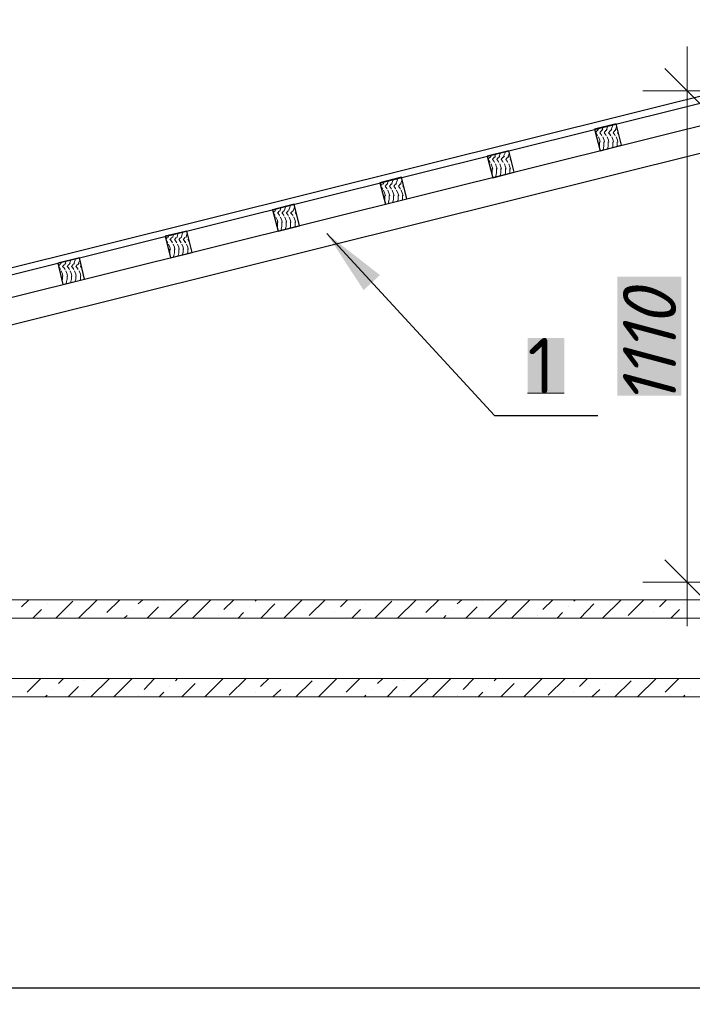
# Model space of a CAD drawing. Header units: millimetres. Extents: x 363306 to 7757304, y 1022887 to 1207196.
# Tile 701 of 1056: x 2401969 to 2405007, y 1079074 to 1083523. Entities that reach past the tile are written whole.
import ezdxf

# ---------------------------------------------------------------- set-up
doc = ezdxf.new("R2010")
doc.units = ezdxf.units.MM
for name, color, linetype in [('0 @ 100', 7, 'Continuous'), ('PDF12_0', 7, 'Continuous'), ('PDF12_kcd_tx', 7, 'Continuous'), ('PDF12_Text', 7, 'Continuous')]:
    doc.layers.add(name, color=color, linetype=linetype)
doc.layers.add('PDF12_.', color=7, linetype='Continuous', true_color=0xcc6827)
doc.layers.add('PDF12_A3 pdf uchun', color=7, linetype='Continuous', true_color=0x636466)
doc.styles.add('PDF ISOCPEUR', font='isocpeur.TTF')
doc.styles.add('PDF ISOCPEUR Italic', font='isocpeui.ttf')
doc.styles.add('ViTEXT', font='isocpeur.TTF')
doc.styles.add('ГОСТ 2.304', font='isocpeui.ttf')

msp = doc.modelspace()

# ---------------------------------------------------------------- linework, layer by layer
at = {"layer": 'PDF12_.', "lineweight": 9}
for points in [[(2404570.893, 1083013.903), (2404577.05, 1083021.6)], [(2404570.893, 1083010.824), (2404577.05, 1083003.127)], [(2404578.59, 1083021.6), (2404583.208, 1083027.757)], [(2404580.129, 1083026.218), (2404581.669, 1083032.376)], [(2404597.063, 1083003.127), (2404589.366, 1083012.363), (2404597.063, 1083021.6)], [(2404598.602, 1083021.6), (2404603.221, 1083027.757)], [(2404600.142, 1083026.218), (2404604.76, 1083036.994)], [(2404617.075, 1083003.127), (2404609.378, 1083012.363), (2404617.075, 1083021.6)], [(2404618.615, 1083021.6), (2404623.233, 1083027.757)], [(2404620.154, 1083026.218), (2404626.312, 1083041.612)], [(2404626.312, 1083043.152), (2404626.312, 1083043.152)], [(2404637.088, 1083003.127), (2404629.391, 1083012.363), (2404637.088, 1083021.6)], [(2404638.627, 1083021.6), (2404643.245, 1083027.757)], [(2404640.167, 1083026.218), (2404646.324, 1083041.612)], [(2404646.324, 1083043.152), (2404646.324, 1083047.77)], [(2404657.1, 1083003.127), (2404649.403, 1083012.363), (2404657.1, 1083021.6)], [(2404658.64, 1083021.6), (2404663.258, 1083027.757)], [(2404660.179, 1083026.218), (2404666.337, 1083041.612)], [(2404666.337, 1083043.152), (2404666.337, 1083043.152)], [(2404675.573, 1083004.666), (2404669.416, 1083012.363), (2404672.494, 1083016.981)], [(2404575.511, 1083004.666), (2404578.59, 1082998.508)], [(2404583.208, 1082993.89), (2404589.366, 1082978.496), (2404590.905, 1082969.259)], [(2404586.287, 1082947.708), (2404587.826, 1082952.326), (2404587.826, 1082970.799)], [(2404595.523, 1083004.666), (2404598.602, 1082998.508)], [(2404603.221, 1082993.89), (2404609.378, 1082978.496), (2404610.918, 1082969.259)], [(2404606.299, 1082943.089), (2404607.839, 1082952.326), (2404607.839, 1082970.799)], [(2404615.536, 1083004.666), (2404618.615, 1082998.508)], [(2404623.233, 1082993.89), (2404629.391, 1082978.496), (2404630.93, 1082969.259)], [(2404626.312, 1082943.089), (2404627.851, 1082952.326), (2404627.851, 1082970.799)], [(2404635.548, 1083004.666), (2404638.627, 1082998.508)], [(2404643.245, 1082993.89), (2404649.403, 1082978.496), (2404650.943, 1082969.259)], [(2404646.324, 1082944.629), (2404647.864, 1082952.326), (2404647.864, 1082970.799)], [(2404655.561, 1083004.666), (2404658.64, 1082998.508)], [(2404663.258, 1082993.89), (2404669.416, 1082978.496), (2404670.955, 1082969.259)], [(2404667.876, 1082949.247), (2404667.876, 1082952.326), (2404667.876, 1082970.799)], [(2404675.573, 1083004.666), (2404675.573, 1083004.666)], [(2404135.237, 1082906.143), (2404141.395, 1082921.537)], [(2404141.395, 1082921.537), (2404141.395, 1082921.537)], [(2404155.25, 1082906.143), (2404161.407, 1082921.537), (2404161.407, 1082926.156)], [(2404175.262, 1082906.143), (2404181.42, 1082921.537)], [(2404181.42, 1082921.537), (2404181.42, 1082921.537)], [(2404603.221, 1082933.853), (2404606.299, 1082941.55)], [(2404624.772, 1082940.011), (2404626.312, 1082941.55)], [(2404085.976, 1082892.289), (2404092.134, 1082901.525)], [(2404085.976, 1082889.21), (2404092.134, 1082881.513)], [(2404090.594, 1082883.052), (2404093.673, 1082878.434)], [(2404093.673, 1082899.986), (2404098.291, 1082906.143)], [(2404095.212, 1082906.143), (2404096.752, 1082910.762)], [(2404112.146, 1082881.513), (2404104.449, 1082890.749), (2404112.146, 1082901.525)], [(2404110.607, 1082883.052), (2404113.685, 1082878.434)], [(2404113.685, 1082899.986), (2404118.304, 1082906.143)], [(2404115.225, 1082906.143), (2404119.843, 1082916.919)], [(2404132.158, 1082881.513), (2404124.461, 1082890.749), (2404132.158, 1082901.525)], [(2404130.619, 1082883.052), (2404133.698, 1082878.434)], [(2404133.698, 1082899.986), (2404138.316, 1082906.143)], [(2404152.171, 1082881.513), (2404144.474, 1082890.749), (2404152.171, 1082901.525)], [(2404150.631, 1082883.052), (2404153.71, 1082878.434)], [(2404153.71, 1082899.986), (2404158.329, 1082906.143)], [(2404172.183, 1082881.513), (2404164.486, 1082890.749), (2404172.183, 1082901.525)], [(2404170.644, 1082883.052), (2404173.723, 1082878.434)], [(2404173.723, 1082899.986), (2404178.341, 1082906.143)], [(2404190.656, 1082884.591), (2404184.499, 1082890.749), (2404187.577, 1082895.367)], [(2404190.656, 1082883.052), (2404190.656, 1082883.052)], [(2404098.291, 1082872.276), (2404102.909, 1082856.882)], [(2404101.37, 1082826.094), (2404102.909, 1082832.251), (2404102.909, 1082850.724)], [(2404102.909, 1082858.421), (2404105.988, 1082847.645)], [(2404118.304, 1082872.276), (2404122.922, 1082856.882)], [(2404118.304, 1082812.239), (2404121.382, 1082821.475), (2404122.922, 1082832.251), (2404122.922, 1082850.724)], [(2404122.922, 1082858.421), (2404126.001, 1082847.645)], [(2404138.316, 1082872.276), (2404142.934, 1082856.882)], [(2404139.855, 1082818.396), (2404141.395, 1082821.475), (2404142.934, 1082832.251), (2404142.934, 1082850.724)], [(2404142.934, 1082858.421), (2404146.013, 1082847.645)], [(2404158.329, 1082872.276), (2404162.947, 1082856.882)], [(2404161.407, 1082823.015), (2404162.947, 1082832.251), (2404162.947, 1082850.724)], [(2404162.947, 1082858.421), (2404166.026, 1082847.645)], [(2404178.341, 1082872.276), (2404182.959, 1082856.882)], [(2404182.959, 1082858.421), (2404186.038, 1082847.645)], [(2404182.959, 1082829.172), (2404182.959, 1082832.251), (2404182.959, 1082850.724)], [(2403610.295, 1082784.529), (2403611.835, 1082789.147)], [(2403630.308, 1082784.529), (2403634.926, 1082795.305)], [(2403650.32, 1082784.529), (2403656.478, 1082799.923), (2403654.939, 1082799.923)], [(2403670.333, 1082784.529), (2403676.49, 1082799.923)], [(2403674.951, 1082799.923), (2403676.49, 1082806.081)], [(2403690.345, 1082784.529), (2403696.503, 1082799.923)], [(2403694.963, 1082799.923), (2403696.503, 1082801.463)], [(2403599.519, 1082772.214), (2403607.217, 1082779.911)], [(2403601.059, 1082769.135), (2403607.217, 1082759.899)], [(2403605.677, 1082762.977), (2403608.756, 1082756.82)], [(2403608.756, 1082779.911), (2403613.374, 1082784.529)], [(2403611.835, 1082752.201), (2403617.993, 1082736.807), (2403621.071, 1082727.571)], [(2403627.229, 1082759.899), (2403619.532, 1082770.674), (2403627.229, 1082779.911)], [(2403625.69, 1082762.977), (2403628.768, 1082756.82)], [(2403628.768, 1082779.911), (2403631.847, 1082784.529)], [(2403631.847, 1082752.201), (2403638.005, 1082736.807), (2403641.084, 1082727.571)], [(2403647.241, 1082759.899), (2403639.544, 1082770.674), (2403647.241, 1082779.911)], [(2403645.702, 1082762.977), (2403648.781, 1082756.82)], [(2403648.781, 1082779.911), (2403651.86, 1082784.529)], [(2403651.86, 1082752.201), (2403658.017, 1082736.807), (2403661.096, 1082727.571)], [(2403667.254, 1082759.899), (2403659.557, 1082770.674), (2403667.254, 1082779.911)], [(2403665.714, 1082762.977), (2403668.793, 1082756.82)], [(2403668.793, 1082779.911), (2403671.872, 1082784.529)], [(2403671.872, 1082752.201), (2403678.03, 1082736.807), (2403681.109, 1082727.571)], [(2403687.266, 1082759.899), (2403679.569, 1082770.674), (2403687.266, 1082779.911)], [(2403685.727, 1082762.977), (2403688.806, 1082756.82)], [(2403688.806, 1082779.911), (2403691.885, 1082784.529)], [(2403691.885, 1082752.201), (2403698.042, 1082736.807), (2403701.121, 1082727.571)], [(2403705.739, 1082762.977), (2403699.582, 1082770.674), (2403702.661, 1082775.293)], [(2403705.739, 1082762.977), (2403705.739, 1082762.977)], [(2403616.453, 1082706.019), (2403617.993, 1082710.637), (2403617.993, 1082729.11)], [(2403633.387, 1082692.164), (2403636.466, 1082699.861)], [(2403634.926, 1082699.861), (2403638.005, 1082710.637), (2403638.005, 1082729.11)], [(2403654.939, 1082699.861), (2403658.017, 1082710.637), (2403658.017, 1082729.11)], [(2403654.939, 1082696.782), (2403656.478, 1082699.861)], [(2403676.49, 1082702.94), (2403678.03, 1082710.637), (2403678.03, 1082729.11)], [(2403696.503, 1082707.558), (2403698.042, 1082710.637), (2403698.042, 1082729.11)], [(2403114.603, 1082650.6), (2403122.3, 1082659.836)], [(2403123.839, 1082658.297), (2403126.918, 1082664.455)], [(2403125.378, 1082664.455), (2403126.918, 1082669.073)], [(2403133.076, 1082649.06), (2403142.312, 1082659.836)], [(2403143.852, 1082658.297), (2403146.93, 1082664.455)], [(2403145.391, 1082664.455), (2403148.47, 1082673.691)], [(2403153.088, 1082649.06), (2403162.325, 1082659.836)], [(2403163.864, 1082658.297), (2403166.943, 1082664.455)], [(2403165.403, 1082664.455), (2403171.561, 1082678.309)], [(2403170.022, 1082679.849), (2403170.022, 1082679.849)], [(2403173.1, 1082649.06), (2403182.337, 1082659.836)], [(2403183.876, 1082658.297), (2403186.955, 1082664.455)], [(2403185.416, 1082664.455), (2403191.574, 1082678.309)], [(2403190.034, 1082679.849), (2403191.574, 1082684.467)], [(2403193.113, 1082649.06), (2403202.349, 1082659.836)], [(2403203.889, 1082658.297), (2403206.968, 1082664.455)], [(2403205.428, 1082664.455), (2403211.586, 1082678.309)], [(2403210.047, 1082679.849), (2403210.047, 1082679.849)], [(2403213.125, 1082649.06), (2403217.744, 1082653.679)], [(2403116.142, 1082647.521), (2403122.3, 1082639.824)], [(2403120.76, 1082641.363), (2403123.839, 1082635.206)], [(2403126.918, 1082630.587), (2403133.076, 1082615.193)], [(2403133.076, 1082616.733), (2403134.615, 1082605.957)], [(2403133.076, 1082590.562), (2403133.076, 1082609.035)], [(2403134.615, 1082649.06), (2403142.312, 1082639.824)], [(2403140.773, 1082641.363), (2403143.852, 1082635.206)], [(2403146.93, 1082630.587), (2403153.088, 1082615.193)], [(2403153.088, 1082616.733), (2403154.627, 1082605.957)], [(2403153.088, 1082590.562), (2403153.088, 1082609.035)], [(2403154.627, 1082649.06), (2403162.325, 1082639.824)], [(2403160.785, 1082641.363), (2403163.864, 1082635.206)], [(2403166.943, 1082630.587), (2403173.1, 1082615.193)], [(2403173.1, 1082616.733), (2403174.64, 1082605.957)], [(2403173.1, 1082590.562), (2403173.1, 1082609.035)], [(2403174.64, 1082649.06), (2403182.337, 1082639.824)], [(2403180.798, 1082641.363), (2403183.876, 1082635.206)], [(2403186.955, 1082630.587), (2403193.113, 1082615.193)], [(2403193.113, 1082616.733), (2403194.652, 1082605.957)], [(2403193.113, 1082590.562), (2403193.113, 1082609.035)], [(2403194.652, 1082649.06), (2403202.349, 1082639.824)], [(2403200.81, 1082641.363), (2403203.889, 1082635.206)], [(2403206.968, 1082630.587), (2403213.125, 1082615.193)], [(2403213.125, 1082616.733), (2403214.665, 1082605.957)], [(2403213.125, 1082590.562), (2403213.125, 1082609.035)], [(2403214.665, 1082649.06), (2403220.822, 1082641.363)], [(2403220.822, 1082641.363), (2403220.822, 1082641.363)], [(2402700.499, 1082542.84), (2402705.117, 1082558.235), (2402706.657, 1082564.392)], [(2403131.536, 1082584.405), (2403133.076, 1082589.023)], [(2403148.47, 1082570.55), (2403151.549, 1082578.247)], [(2403150.009, 1082579.787), (2403153.088, 1082589.023)], [(2403170.022, 1082579.787), (2403173.1, 1082589.023)], [(2403170.022, 1082576.708), (2403171.561, 1082578.247)], [(2403191.574, 1082581.326), (2403193.113, 1082589.023)], [(2403211.586, 1082587.484), (2403213.125, 1082589.023)], [(2402629.686, 1082530.525), (2402635.843, 1082538.222)], [(2402631.225, 1082525.907), (2402637.383, 1082518.21)], [(2402634.304, 1082521.289), (2402638.922, 1082515.131)], [(2402638.922, 1082536.683), (2402642.001, 1082542.84)], [(2402640.462, 1082542.84), (2402642.001, 1082547.459)], [(2402648.159, 1082528.986), (2402655.856, 1082538.222)], [(2402649.698, 1082528.986), (2402657.395, 1082518.21)], [(2402654.316, 1082521.289), (2402658.935, 1082515.131)], [(2402658.935, 1082536.683), (2402662.013, 1082542.84)], [(2402660.474, 1082542.84), (2402663.553, 1082553.616)], [(2402668.171, 1082528.986), (2402675.868, 1082538.222)], [(2402669.711, 1082528.986), (2402677.408, 1082518.21)], [(2402674.329, 1082521.289), (2402678.947, 1082515.131)], [(2402678.947, 1082536.683), (2402682.026, 1082542.84)], [(2402680.486, 1082542.84), (2402685.105, 1082558.235)], [(2402685.105, 1082558.235), (2402685.105, 1082558.235)], [(2402688.184, 1082528.986), (2402695.881, 1082538.222)], [(2402689.723, 1082528.986), (2402697.42, 1082518.21)], [(2402694.341, 1082521.289), (2402698.959, 1082515.131)], [(2402698.959, 1082536.683), (2402702.038, 1082542.84)], [(2402708.196, 1082528.986), (2402715.893, 1082538.222)], [(2402709.735, 1082528.986), (2402717.433, 1082518.21)], [(2402714.354, 1082521.289), (2402718.972, 1082515.131)], [(2402718.972, 1082536.683), (2402722.051, 1082542.84)], [(2402720.511, 1082542.84), (2402725.13, 1082558.235), (2402725.13, 1082559.774)], [(2402728.208, 1082528.986), (2402732.827, 1082532.065)], [(2402729.748, 1082528.986), (2402734.366, 1082521.289), (2402735.906, 1082519.749)], [(2402642.001, 1082508.973), (2402648.159, 1082495.118), (2402649.698, 1082484.343)], [(2402646.619, 1082462.791), (2402648.159, 1082468.948), (2402648.159, 1082487.421)], [(2402662.013, 1082508.973), (2402668.171, 1082495.118), (2402669.711, 1082484.343)], [(2402662.013, 1082450.475), (2402665.092, 1082458.172), (2402668.171, 1082468.948), (2402668.171, 1082487.421)], [(2402682.026, 1082508.973), (2402688.184, 1082495.118), (2402689.723, 1082484.343)], [(2402685.105, 1082455.094), (2402685.105, 1082458.172), (2402688.184, 1082468.948), (2402688.184, 1082487.421)], [(2402702.038, 1082508.973), (2402708.196, 1082495.118), (2402709.735, 1082484.343)], [(2402708.196, 1082468.948), (2402708.196, 1082487.421)], [(2402722.051, 1082508.973), (2402728.208, 1082495.118), (2402729.748, 1082484.343)], [(2402728.208, 1082468.948), (2402728.208, 1082487.421)], [(2402174.018, 1082421.226), (2402178.636, 1082432.002)], [(2402194.03, 1082421.226), (2402200.188, 1082436.621)], [(2402200.188, 1082438.16), (2402200.188, 1082438.16)], [(2402214.043, 1082421.226), (2402220.2, 1082436.621)], [(2402220.2, 1082438.16), (2402221.74, 1082442.778)], [(2402234.055, 1082421.226), (2402240.213, 1082436.621)], [(2402240.213, 1082438.16), (2402240.213, 1082438.16)], [(2402705.117, 1082461.251), (2402706.657, 1082468.948)], [(2402726.669, 1082465.87), (2402726.669, 1082468.948)], [(2402144.769, 1082408.911), (2402150.926, 1082416.608)], [(2402144.769, 1082405.832), (2402152.466, 1082398.135)], [(2402149.387, 1082399.675), (2402154.005, 1082393.517)], [(2402154.005, 1082421.226), (2402157.084, 1082427.384)], [(2402154.005, 1082416.608), (2402157.084, 1082422.766)], [(2402157.084, 1082388.899), (2402163.242, 1082373.504), (2402164.781, 1082364.268)], [(2402172.478, 1082398.135), (2402163.242, 1082407.372), (2402170.939, 1082416.608)], [(2402169.399, 1082399.675), (2402174.018, 1082393.517)], [(2402174.018, 1082416.608), (2402177.097, 1082422.766)], [(2402177.097, 1082388.899), (2402183.254, 1082373.504), (2402184.794, 1082364.268)], [(2402192.491, 1082398.135), (2402183.254, 1082407.372), (2402190.951, 1082416.608)], [(2402189.412, 1082399.675), (2402194.03, 1082393.517)], [(2402194.03, 1082416.608), (2402197.109, 1082422.766)], [(2402197.109, 1082388.899), (2402203.267, 1082373.504), (2402204.806, 1082364.268)], [(2402212.503, 1082398.135), (2402203.267, 1082407.372), (2402210.964, 1082416.608)], [(2402209.424, 1082399.675), (2402214.043, 1082393.517)], [(2402214.043, 1082416.608), (2402217.121, 1082422.766)], [(2402217.121, 1082388.899), (2402223.279, 1082373.504), (2402224.818, 1082364.268)], [(2402232.516, 1082398.135), (2402223.279, 1082407.372), (2402230.976, 1082416.608)], [(2402229.437, 1082399.675), (2402234.055, 1082393.517)], [(2402234.055, 1082416.608), (2402237.134, 1082422.766)], [(2402237.134, 1082388.899), (2402243.292, 1082373.504), (2402244.831, 1082364.268)], [(2402249.449, 1082399.675), (2402243.292, 1082407.372), (2402246.37, 1082411.99)], [(2402249.449, 1082399.675), (2402249.449, 1082399.675)], [(2402161.702, 1082342.716), (2402161.702, 1082347.334)], [(2402163.242, 1082348.874), (2402163.242, 1082365.807)], [(2402180.175, 1082338.098), (2402181.715, 1082347.334)], [(2402183.254, 1082348.874), (2402183.254, 1082365.807)], [(2402200.188, 1082338.098), (2402201.727, 1082347.334)], [(2402203.267, 1082348.874), (2402203.267, 1082365.807)], [(2402220.2, 1082339.637), (2402221.74, 1082347.334)], [(2402223.279, 1082348.874), (2402223.279, 1082365.807)], [(2402241.752, 1082345.795), (2402241.752, 1082347.334)], [(2402243.292, 1082348.874), (2402243.292, 1082365.807)], [(2402177.097, 1082328.861), (2402180.175, 1082336.558)], [(2402200.188, 1082335.019), (2402200.188, 1082336.558)]]:
    msp.add_lwpolyline(points, dxfattribs=at)
at = {"layer": 'PDF12_0', "lineweight": 0}
for points in [[(2405083.519, 1083101.649), (2404883.395, 1083301.774)], [(2404883.395, 1081081.932), (2405083.519, 1080881.808)], [(2401976.972, 1080869.492), (2402010.839, 1080901.82)], [(2402093.968, 1080883.347), (2402093.968, 1080883.347)], [(2402132.453, 1080818.691), (2402209.424, 1080895.662)], [(2402235.594, 1080818.691), (2402318.723, 1080901.82)], [(2402363.366, 1080844.862), (2402421.864, 1080901.82)], [(2402504.993, 1080883.347), (2402525.005, 1080901.82)], [(2402620.449, 1080895.662), (2402620.449, 1080895.662)], [(2402646.619, 1080818.691), (2402731.287, 1080901.82)], [(2402749.76, 1080818.691), (2402832.889, 1080901.82)], [(2402891.387, 1080857.177), (2402936.03, 1080901.82)], [(2403033.013, 1080895.662), (2403039.171, 1080901.82)], [(2403059.183, 1080818.691), (2403122.3, 1080883.347)], [(2403162.325, 1080818.691), (2403245.453, 1080901.82)], [(2403276.242, 1080831.007), (2403348.594, 1080901.82)], [(2403417.868, 1080869.492), (2403450.196, 1080901.82)], [(2403533.324, 1080883.347), (2403533.324, 1080883.347)], [(2403573.349, 1080818.691), (2403650.32, 1080895.662)], [(2403676.49, 1080818.691), (2403759.619, 1080901.82)], [(2403804.262, 1080844.862), (2403862.76, 1080901.82)], [(2403945.889, 1080883.347), (2403965.901, 1080901.82)], [(2404061.345, 1080895.662), (2404061.345, 1080895.662)], [(2404087.515, 1080818.691), (2404170.644, 1080901.82)], [(2404190.656, 1080818.691), (2404273.785, 1080901.82)], [(2404332.283, 1080857.177), (2404376.926, 1080901.82)], [(2404472.37, 1080895.662), (2404480.067, 1080901.82)], [(2404500.079, 1080818.691), (2404563.196, 1080883.347)], [(2404601.681, 1080818.691), (2404686.349, 1080901.82)], [(2404717.138, 1080831.007), (2404787.951, 1080901.82)], [(2404858.764, 1080869.492), (2404891.092, 1080901.82)], [(2404974.22, 1080883.347), (2404974.22, 1080883.347)], [(2402029.312, 1080818.691), (2402067.798, 1080857.177)], [(2402441.877, 1080818.691), (2402454.192, 1080831.007)], [(2402478.823, 1080857.177), (2402478.823, 1080857.177)], [(2402545.018, 1080818.691), (2402595.818, 1080869.492)], [(2402865.217, 1080831.007), (2402865.217, 1080831.007)], [(2402956.042, 1080818.691), (2402980.673, 1080844.862)], [(2403006.843, 1080869.492), (2403006.843, 1080869.492)], [(2403393.237, 1080844.862), (2403393.237, 1080844.862)], [(2403470.208, 1080818.691), (2403508.694, 1080857.177)], [(2403882.773, 1080818.691), (2403893.548, 1080831.007)], [(2403919.719, 1080857.177), (2403919.719, 1080857.177)], [(2403984.374, 1080818.691), (2404035.175, 1080869.492)], [(2404306.113, 1080831.007), (2404306.113, 1080831.007)], [(2404396.938, 1080818.691), (2404421.569, 1080844.862)], [(2404447.739, 1080869.492), (2404447.739, 1080869.492)], [(2404832.594, 1080844.862), (2404832.594, 1080844.862)], [(2404911.104, 1080818.691), (2404949.59, 1080857.177)], [(2400670.006, 1080697.077), (2400680.781, 1080707.853), (2400791.62, 1080818.691), (2413140.837, 1080818.691)], [(2400791.62, 1080546.214), (2413140.837, 1080546.214)], [(2402003.142, 1080484.638), (2402064.719, 1080546.214)], [(2402144.769, 1080523.123), (2402167.86, 1080546.214)], [(2402260.225, 1080535.438), (2402260.225, 1080535.438)], [(2402291.014, 1080463.086), (2402374.142, 1080546.214)], [(2402394.155, 1080463.086), (2402477.283, 1080546.214)], [(2402531.163, 1080496.953), (2402578.885, 1080546.214)], [(2402672.789, 1080535.438), (2402682.026, 1080546.214)], [(2402702.038, 1080463.086), (2402762.076, 1080523.123)], [(2402805.179, 1080463.086), (2402888.308, 1080546.214)], [(2402916.018, 1080470.783), (2402991.449, 1080546.214)], [(2403057.644, 1080509.268), (2403094.59, 1080546.214)], [(2403174.64, 1080523.123), (2403174.64, 1080523.123)], [(2403216.204, 1080463.086), (2403290.096, 1080535.438)], [(2403319.345, 1080463.086), (2403402.474, 1080546.214)], [(2403444.038, 1080484.638), (2403505.615, 1080546.214)], [(2403585.665, 1080523.123), (2403608.756, 1080546.214)], [(2403701.121, 1080535.438), (2403701.121, 1080535.438)], [(2403730.37, 1080463.086), (2403815.038, 1080546.214)], [(2403833.511, 1080463.086), (2403916.64, 1080546.214)], [(2403972.059, 1080496.953), (2404019.781, 1080546.214)], [(2404112.146, 1080535.438), (2404122.922, 1080546.214)], [(2404142.934, 1080463.086), (2404202.972, 1080523.123)], [(2404246.075, 1080463.086), (2404329.204, 1080546.214)], [(2404356.914, 1080470.783), (2404432.345, 1080546.214)], [(2404498.54, 1080509.268), (2404533.947, 1080546.214)], [(2404613.996, 1080523.123), (2404613.996, 1080523.123)], [(2404657.1, 1080463.086), (2404730.992, 1080535.438)], [(2404760.241, 1080463.086), (2404843.37, 1080546.214)], [(2404884.934, 1080484.638), (2404946.511, 1080546.214)], [(2402118.599, 1080496.953), (2402118.599, 1080496.953)], [(2402187.872, 1080463.086), (2402235.594, 1080509.268)], [(2402598.897, 1080463.086), (2402620.449, 1080484.638)], [(2402646.619, 1080509.268), (2402646.619, 1080509.268)], [(2403033.013, 1080484.638), (2403033.013, 1080484.638)], [(2403113.063, 1080463.086), (2403148.47, 1080496.953)], [(2403559.495, 1080496.953), (2403559.495, 1080496.953)], [(2403628.768, 1080463.086), (2403674.951, 1080509.268)], [(2404039.793, 1080463.086), (2404061.345, 1080484.638)], [(2404087.515, 1080509.268), (2404087.515, 1080509.268)], [(2404472.37, 1080484.638), (2404472.37, 1080484.638)], [(2404553.959, 1080463.086), (2404589.366, 1080496.953)], [(2405000.391, 1080496.953), (2405000.391, 1080496.953)], [(2402084.731, 1080463.086), (2402093.968, 1080470.783)], [(2402504.993, 1080470.783), (2402504.993, 1080470.783)], [(2403525.627, 1080463.086), (2403533.324, 1080470.783)], [(2403945.889, 1080470.783), (2403945.889, 1080470.783)], [(2404966.523, 1080463.086), (2404974.22, 1080470.783)]]:
    msp.add_lwpolyline(points, dxfattribs=at)
at = {"layer": 'PDF12_0', "lineweight": 25}
for points in [[(2403356.291, 1082556.695), (2404113.685, 1081734.646), (2404580.129, 1081734.646)], [(2400091.184, 1079148.422), (2400240.508, 1079148.422), (2416116.534, 1079148.422), (2416178.111, 1079397.808), (2416302.803, 1078899.036), (2416365.92, 1079148.422), (2432240.406, 1079148.422), (2432391.269, 1079148.422)]]:
    msp.add_lwpolyline(points, dxfattribs=at)
at = {"layer": 'PDF12_0', "color": 7, "lineweight": 0, "true_color": 0xffffff}
msp.add_lwpolyline([(2404263.009, 1081834.708), (2404429.266, 1081834.708)], dxfattribs=at)
at = {"layer": 'PDF12_0', "lineweight": 0}
msp.add_lwpolyline([(2431690.834, 1080901.82), (2400791.62, 1080901.82), (2400791.62, 1080463.086), (2431690.834, 1080463.086)], close=True, dxfattribs=at)
at = {"layer": 'PDF12_0', "transparency": 33554559}
msp.add_solid([(2403356.291, 1082556.695), (2403596.441, 1082368.886), (2403522.549, 1082301.152)], dxfattribs=at)
at = {"layer": 'PDF12_0', "color": 7, "true_color": 0xffffff, "transparency": 33554559}
for points in [[(2404263.009, 1082084.094), (2404429.266, 1082084.094), (2404263.009, 1081834.708)], [(2404429.266, 1082084.094), (2404263.009, 1081834.708), (2404429.266, 1081834.708)]]:
    msp.add_solid(points, dxfattribs=at)
at = {"layer": 'PDF12_A3 pdf uchun', "color": 244, "lineweight": 30, "true_color": 0x991a1e}
msp.add_lwpolyline([(2416241.227, 1085969.587), (2398979.724, 1081665.372), (2398979.724, 1081634.583), (2416241.227, 1085938.798), (2433502.73, 1081634.583), (2433502.73, 1081665.372)], close=True, dxfattribs=at)
at = {"layer": 'PDF12_A3 pdf uchun', "color": 177, "lineweight": 30, "true_color": 0x283188}
msp.add_lwpolyline([(2399033.603, 1081422.144), (2416241.227, 1085712.504), (2416241.227, 1085835.657), (2399004.354, 1081537.6)], dxfattribs=at)
at = {"layer": 'PDF12_A3 pdf uchun', "color": 32, "lineweight": 30, "true_color": 0xcc6827}
for points in [[(2404566.274, 1083027.757), (2404590.905, 1082930.774), (2404687.889, 1082955.405), (2404663.258, 1083052.388)], [(2404081.358, 1082906.143), (2404105.988, 1082809.16), (2404202.972, 1082833.791), (2404178.341, 1082930.774)], [(2403596.441, 1082786.069), (2403621.071, 1082689.085), (2403718.055, 1082713.716), (2403693.424, 1082810.699)], [(2403111.524, 1082664.455), (2403136.154, 1082567.471), (2403233.138, 1082592.102), (2403208.507, 1082689.085)], [(2402626.607, 1082544.38), (2402649.698, 1082447.396), (2402748.221, 1082470.488), (2402723.59, 1082567.471)], [(2402141.69, 1082422.766), (2402164.781, 1082325.782), (2402261.765, 1082350.413), (2402238.673, 1082447.396)]]:
    msp.add_lwpolyline(points, close=True, dxfattribs=at)
at = {"layer": 'PDF12_kcd_tx', "lineweight": 0}
for points in [[(2404983.457, 1083401.836), (2404983.457, 1080783.285)], [(2406041.038, 1083201.712), (2404783.333, 1083201.712)], [(2406041.038, 1080981.87), (2404783.333, 1080981.87)]]:
    msp.add_lwpolyline(points, dxfattribs=at)
at = {"layer": 'PDF12_kcd_tx', "color": 7, "true_color": 0xffffff, "transparency": 33554559}
for points in [[(2404669.416, 1081823.932), (2404957.287, 1081823.932), (2404669.416, 1082361.189)], [(2404957.287, 1081823.932), (2404669.416, 1082361.189), (2404957.287, 1082361.189)]]:
    msp.add_solid(points, dxfattribs=at)

# ---------------------------------------------------------------- texts
at = {"color": 7, "linetype": 'Continuous', "lineweight": -3, "insert": (2337050.522, 1083049.577, 0), "char_height": 250, "width": 12330.66749, "attachment_point": 1, "style": 'ViTEXT'}
msp.add_mtext('{\\fISOCPEUR|b1|i1|c204|p34;\\C256;\\c0;       \\A1;\\H1.17391x;Состав кровли.\\A0;\\P\\pi-511.11,l511.11,t255.555;\\fISOCPEUR|b0|i1|c204|p34;\\H0.92593x;1.^I Металлические профилированные листы с полимерными покрытиями с обеих сторон по деревянным конструкциям (РСТУз 24045-94) Н35-1000-0,50 мм.\\fISOCPEUR|b1|i1|c204|p34;\\P\\pi0,l0,tz;\\fISOCPEUR|b0|i1|c204|p34;2. Цемента песчаное стяжка, толщиной 50мм, (приложения 1, пункт 71, КМК 2.01.04-2018), aрмированная сетка Ø3 АСК ( АБК ) шаг 150 х 150 мм. с устройством дефор. швов с шаг 6,0 х 6,0 м (с заполнением д.ш. герметиком).\\P3. Гидроизоляционная мембрана из профиллированная полиэтиленовая рулонная толщиной 0,45мм -1 слоя.\\P4. Утеплитель - минераловатные плиты рулонные TC 040, толщиной 100мм.\\P5. Полиэтиленовая пленка, толщиной 2 мм.\\P6. Сборная железобетонная плита покрытия - 220 мм}', dxfattribs=at)
at = {"layer": '0 @ 100', "color": 7, "insert": (761996.908, 1075986.433), "char_height": 318.940213, "width": 19697.5359, "attachment_point": 4, "style": 'ГОСТ 2.304'}
msp.add_mtext('\\pi5457.36288;{\\fISOCPEUR|b1|i1|c204|p34;Характеристика участка строительства:\\P\\pi0;\\P}Расчетная зимняя температура воздух 15 °С.\\PСкоростной напор ветра   - 38кг/м2.\\PВес снегового покрова    - 50кг/м2.\\PКлассификация зданий по функциональной пожарной опасности - Ф 4.1 \\PКоэффициент надежности по назначению - 0.95\\P\\P^IПроектом разработано подъёмник для мало мобильных граждан населения грузоподъемностью 250 кг. скоростью 0,25 см/с. Двери шахт подъёмника противопожарные с пределом огнестойкости El 30. Подъёмники оборудованы кабинами габаритами 1500х1500 мм, ширина дверей кабины обеспечивает проезд инвалидной коляски. Для экстренных случаев подъёмник оснащен дополнительным аккумулятором и механическим спуском для безопасного спуска пассажира в нулевую отметку. Так же в дверях подъёмника установлены замки датчики которые открываются с ключевыми картами, чтобы открыть двери подъёмника.\\P^IС внешней и внутренней стороны наружных стен предусмотрено обшивка из аквапанелей толщиной 12,5мм с утеплением из минераловатной ваты на кварцевой основе, А =0,040 Вт/мС, толщиной 100мм. (по теплотехническому расчету). Наружная отделка из органическое стекло.\\P^IПодрядчик обязан предоставить заказчику сертификаты соответствия и пожарной безопасности на фасадную систему и все применяемые в данной системе материалы и изделия.\\PКонструкции, изделия и материалы применены по действующим стандартам, ТУ, сертификатам. На путях эвакуации используются отделочные материалы, соответствующие требованиям п. 5.25 ШНК 2.01.02-04.\\PОтделка стен с внутренней стороны окраска водоэмульсионными красками светлых тонов. Во внутренней и наружной отделке использованы современные отделочные материалы используемые на территории Республики Узбекистан.\\P^IКрыша - скатная из металлических профилированных листов с полимерными покрытиями с обеих сторон толщ.0,55мм по металлическим конструкциям.\\P^IПо периметру наружных стен устраивается бетонная отмостка. Бетон кл.В 7,5 шириной 1000 мм, толщиной 50 мм по гравийному основанию толщиной 100 мм -150 мм.\\P^IВсе строительно-монтажные работы вести согласно указаний соответствующих строительных норм и проекта производства работ (П.П.Р.) на основании ШНК 3.01.01 - 03 и КМК 3.01.02 - 00.', dxfattribs=at)
at = {"layer": 'PDF12_Text', "insert": (2404934.196, 1081774.67), "char_height": 239.9991, "attachment_point": 7, "rotation": 90, "style": 'PDF ISOCPEUR Italic'}
msp.add_mtext('1110', dxfattribs=at)
at = {"layer": 'PDF12_Text', "insert": (2404263.009, 1081834.708), "char_height": 250, "attachment_point": 7, "style": 'PDF ISOCPEUR'}
msp.add_mtext('1', dxfattribs=at)

doc.saveas('drawing.dxf')
